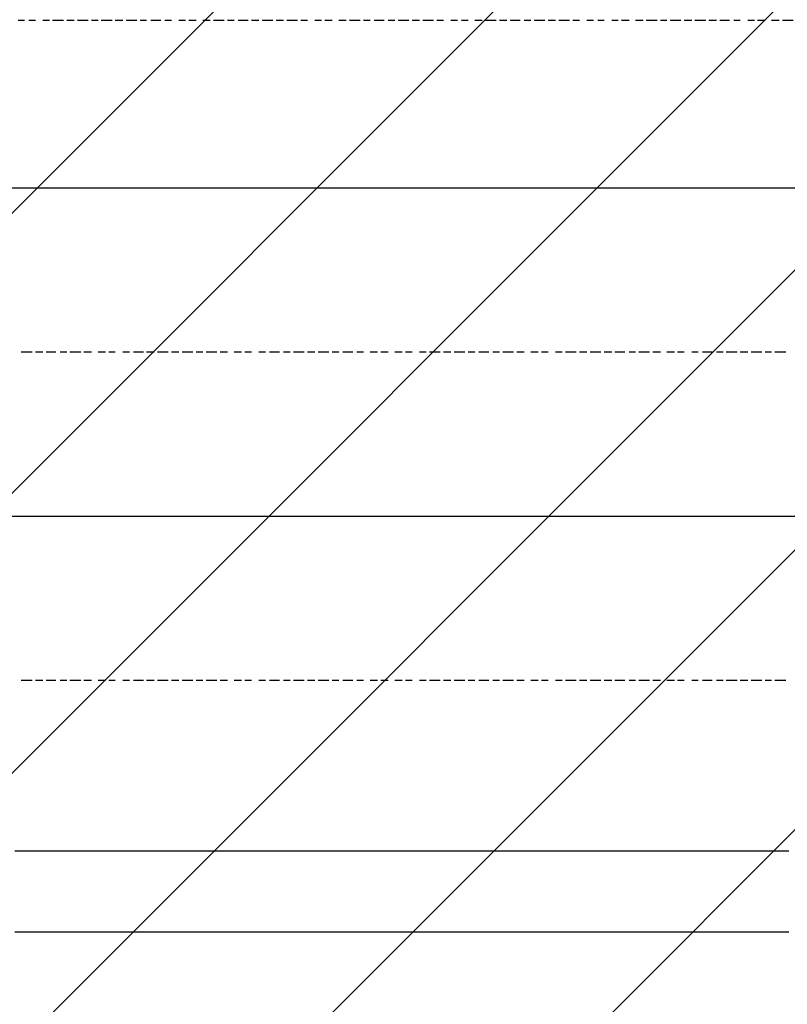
# Model space of a CAD drawing. Extents: x 997 to 109698, y 921 to 94021.
# Tile 518 of 656: x 25066 to 25997, y 45047 to 46240. Entities that reach past the tile are written whole.
import ezdxf

# ---------------------------------------------------------------- set-up
doc = ezdxf.new("R2010")
doc.units = 0
doc.header["$MEASUREMENT"] = 0
doc.layers.add('12', color=7, linetype='CONTINUOUS')
doc.layers.add('28', color=7, linetype='CONTINUOUS')

msp = doc.modelspace()

# ---------------------------------------------------------------- linework, layer by layer
at = {"layer": '12', "color": 1}
for p, q in [((25063.630503, 46239.563401), (25071.630503, 46239.563401)), ((25076.630503, 46239.563401), (25084.630503, 46239.563401)), ((25093.630503, 46239.563401), (25101.630503, 46239.563401)), ((25105.630503, 46239.563401), (25118.630503, 46239.563401)), ((25122.630503, 46239.563401), (25131.630503, 46239.563401)), ((25135.630503, 46239.563401), (25148.630503, 46239.563401)), ((25152.630503, 46239.563401), (25160.630503, 46239.563401)), ((25164.630503, 46239.563401), (25177.630503, 46239.563401)), ((25181.630503, 46239.563401), (25190.630503, 46239.563401)), ((25194.630503, 46239.563401), (25207.630503, 46239.563401)), ((25211.630503, 46239.563401), (25219.630503, 46239.563401)), ((25224.630503, 46239.563401), (25236.630503, 46239.563401)), ((25241.630503, 46239.563401), (25249.630503, 46239.563401)), ((25258.630503, 46239.563401), (25266.630503, 46239.563401)), ((25270.630503, 46239.563401), (25279.630503, 46239.563401)), ((25287.630503, 46239.563401), (25296.630503, 46239.563401)), ((25300.630503, 46239.563401), (25313.630503, 46239.563401)), ((25317.630503, 46239.563401), (25325.630503, 46239.563401)), ((25330.630503, 46239.563401), (25342.630503, 46239.563401)), ((25346.630503, 46239.563401), (25355.630503, 46239.563401)), ((25359.630503, 46239.563401), (25372.630503, 46239.563401)), ((25376.630503, 46239.563401), (25385.630503, 46239.563401)), ((25389.630503, 46239.563401), (25402.630503, 46239.563401)), ((25406.630503, 46239.563401), (25414.630503, 46239.563401)), ((25423.630503, 46239.563401), (25431.630503, 46239.563401)), ((25435.630503, 46239.563401), (25444.630503, 46239.563401)), ((25452.630503, 46239.563401), (25461.630503, 46239.563401)), ((25465.630503, 46239.563401), (25478.630503, 46239.563401)), ((25482.630503, 46239.563401), (25490.630503, 46239.563401)), ((25495.630503, 46239.563401), (25507.630503, 46239.563401)), ((25512.630503, 46239.563401), (25520.630503, 46239.563401)), ((25524.630503, 46239.563401), (25537.630503, 46239.563401)), ((25541.630503, 46239.563401), (25550.630503, 46239.563401)), ((25554.630503, 46239.563401), (25567.630503, 46239.563401)), ((25571.630503, 46239.563401), (25579.630503, 46239.563401)), ((25588.630503, 46239.563401), (25596.630503, 46239.563401)), ((25601.630503, 46239.563401), (25609.630503, 46239.563401)), ((25617.630503, 46239.563401), (25626.630503, 46239.563401)), ((25630.630503, 46239.563401), (25643.630503, 46239.563401)), ((25647.630503, 46239.563401), (25656.630503, 46239.563401)), ((25660.630503, 46239.563401), (25672.630503, 46239.563401)), ((25677.630503, 46239.563401), (25685.630503, 46239.563401)), ((25689.630503, 46239.563401), (25702.630503, 46239.563401)), ((25706.630503, 46239.563401), (25715.630503, 46239.563401)), ((25719.630503, 46239.563401), (25732.630503, 46239.563401)), ((25736.630503, 46239.563401), (25744.630503, 46239.563401)), ((25753.630503, 46239.563401), (25761.630503, 46239.563401)), ((25766.630503, 46239.563401), (25774.630503, 46239.563401)), ((25783.630503, 46239.563401), (25791.630503, 46239.563401)), ((25795.630503, 46239.563401), (25804.630503, 46239.563401)), ((25812.630503, 46239.563401), (25821.630503, 46239.563401)), ((25825.630503, 46239.563401), (25838.630503, 46239.563401)), ((25842.630503, 46239.563401), (25850.630503, 46239.563401)), ((25854.630503, 46239.563401), (25867.630503, 46239.563401)), ((25871.630503, 46239.563401), (25880.630503, 46239.563401)), ((25884.630503, 46239.563401), (25897.630503, 46239.563401)), ((25901.630503, 46239.563401), (25910.630503, 46239.563401)), ((25914.630503, 46239.563401), (25926.630503, 46239.563401)), ((25931.630503, 46239.563401), (25939.630503, 46239.563401)), ((25948.630503, 46239.563401), (25956.630503, 46239.563401)), ((25960.630503, 46239.563401), (25969.630503, 46239.563401)), ((25977.630503, 46239.563401), (25986.630503, 46239.563401)), ((25990.630503, 46239.563401), (26003.630503, 46239.563401)), ((25067.630503, 45837.563401), (25080.630503, 45837.563401)), ((25084.630503, 45837.563401), (25093.630503, 45837.563401)), ((25097.630503, 45837.563401), (25109.630503, 45837.563401)), ((25114.630503, 45837.563401), (25122.630503, 45837.563401)), ((25126.630503, 45837.563401), (25139.630503, 45837.563401)), ((25143.630503, 45837.563401), (25152.630503, 45837.563401)), ((25160.630503, 45837.563401), (25169.630503, 45837.563401)), ((25173.630503, 45837.563401), (25181.630503, 45837.563401)), ((25190.630503, 45837.563401), (25198.630503, 45837.563401)), ((25203.630503, 45837.563401), (25215.630503, 45837.563401)), ((25219.630503, 45837.563401), (25228.630503, 45837.563401)), ((25232.630503, 45837.563401), (25245.630503, 45837.563401)), ((25249.630503, 45837.563401), (25258.630503, 45837.563401)), ((25262.630503, 45837.563401), (25275.630503, 45837.563401)), ((25279.630503, 45837.563401), (25287.630503, 45837.563401)), ((25291.630503, 45837.563401), (25304.630503, 45837.563401)), ((25308.630503, 45837.563401), (25317.630503, 45837.563401)), ((25325.630503, 45837.563401), (25334.630503, 45837.563401)), ((25338.630503, 45837.563401), (25346.630503, 45837.563401)), ((25355.630503, 45837.563401), (25363.630503, 45837.563401)), ((25368.630503, 45837.563401), (25380.630503, 45837.563401)), ((25385.630503, 45837.563401), (25393.630503, 45837.563401)), ((25397.630503, 45837.563401), (25410.630503, 45837.563401)), ((25414.630503, 45837.563401), (25423.630503, 45837.563401)), ((25427.630503, 45837.563401), (25440.630503, 45837.563401)), ((25444.630503, 45837.563401), (25452.630503, 45837.563401)), ((25457.630503, 45837.563401), (25469.630503, 45837.563401)), ((25474.630503, 45837.563401), (25482.630503, 45837.563401)), ((25490.630503, 45837.563401), (25499.630503, 45837.563401)), ((25503.630503, 45837.563401), (25512.630503, 45837.563401)), ((25520.630503, 45837.563401), (25529.630503, 45837.563401)), ((25533.630503, 45837.563401), (25541.630503, 45837.563401)), ((25550.630503, 45837.563401), (25558.630503, 45837.563401)), ((25562.630503, 45837.563401), (25575.630503, 45837.563401)), ((25579.630503, 45837.563401), (25588.630503, 45837.563401)), ((25592.630503, 45837.563401), (25605.630503, 45837.563401)), ((25609.630503, 45837.563401), (25617.630503, 45837.563401)), ((25622.630503, 45837.563401), (25634.630503, 45837.563401)), ((25639.630503, 45837.563401), (25647.630503, 45837.563401)), ((25651.630503, 45837.563401), (25664.630503, 45837.563401)), ((25668.630503, 45837.563401), (25677.630503, 45837.563401)), ((25685.630503, 45837.563401), (25694.630503, 45837.563401)), ((25698.630503, 45837.563401), (25706.630503, 45837.563401)), ((25715.630503, 45837.563401), (25723.630503, 45837.563401)), ((25727.630503, 45837.563401), (25740.630503, 45837.563401)), ((25744.630503, 45837.563401), (25753.630503, 45837.563401)), ((25757.630503, 45837.563401), (25770.630503, 45837.563401)), ((25774.630503, 45837.563401), (25783.630503, 45837.563401)), ((25787.630503, 45837.563401), (25799.630503, 45837.563401)), ((25804.630503, 45837.563401), (25812.630503, 45837.563401)), ((25816.630503, 45837.563401), (25829.630503, 45837.563401)), ((25833.630503, 45837.563401), (25842.630503, 45837.563401)), ((25850.630503, 45837.563401), (25859.630503, 45837.563401)), ((25863.630503, 45837.563401), (25871.630503, 45837.563401)), ((25880.630503, 45837.563401), (25888.630503, 45837.563401)), ((25893.630503, 45837.563401), (25905.630503, 45837.563401)), ((25910.630503, 45837.563401), (25918.630503, 45837.563401)), ((25922.630503, 45837.563401), (25935.630503, 45837.563401)), ((25939.630503, 45837.563401), (25948.630503, 45837.563401)), ((25952.630503, 45837.563401), (25965.630503, 45837.563401)), ((25969.630503, 45837.563401), (25977.630503, 45837.563401)), ((25981.630503, 45837.563401), (25994.630503, 45837.563401)), ((25067.630503, 45439.563401), (25080.630503, 45439.563401)), ((25084.630503, 45439.563401), (25093.630503, 45439.563401)), ((25097.630503, 45439.563401), (25109.630503, 45439.563401)), ((25114.630503, 45439.563401), (25122.630503, 45439.563401)), ((25126.630503, 45439.563401), (25139.630503, 45439.563401)), ((25143.630503, 45439.563401), (25152.630503, 45439.563401)), ((25160.630503, 45439.563401), (25169.630503, 45439.563401)), ((25173.630503, 45439.563401), (25181.630503, 45439.563401)), ((25190.630503, 45439.563401), (25198.630503, 45439.563401)), ((25203.630503, 45439.563401), (25215.630503, 45439.563401)), ((25219.630503, 45439.563401), (25228.630503, 45439.563401)), ((25232.630503, 45439.563401), (25245.630503, 45439.563401)), ((25249.630503, 45439.563401), (25258.630503, 45439.563401)), ((25262.630503, 45439.563401), (25275.630503, 45439.563401)), ((25279.630503, 45439.563401), (25287.630503, 45439.563401)), ((25291.630503, 45439.563401), (25304.630503, 45439.563401)), ((25308.630503, 45439.563401), (25317.630503, 45439.563401)), ((25325.630503, 45439.563401), (25334.630503, 45439.563401)), ((25338.630503, 45439.563401), (25346.630503, 45439.563401)), ((25355.630503, 45439.563401), (25363.630503, 45439.563401)), ((25368.630503, 45439.563401), (25380.630503, 45439.563401)), ((25385.630503, 45439.563401), (25393.630503, 45439.563401)), ((25397.630503, 45439.563401), (25410.630503, 45439.563401)), ((25414.630503, 45439.563401), (25423.630503, 45439.563401)), ((25427.630503, 45439.563401), (25440.630503, 45439.563401)), ((25444.630503, 45439.563401), (25452.630503, 45439.563401)), ((25457.630503, 45439.563401), (25469.630503, 45439.563401)), ((25474.630503, 45439.563401), (25482.630503, 45439.563401)), ((25490.630503, 45439.563401), (25499.630503, 45439.563401)), ((25503.630503, 45439.563401), (25512.630503, 45439.563401)), ((25520.630503, 45439.563401), (25529.630503, 45439.563401)), ((25533.630503, 45439.563401), (25541.630503, 45439.563401)), ((25550.630503, 45439.563401), (25558.630503, 45439.563401)), ((25562.630503, 45439.563401), (25575.630503, 45439.563401)), ((25579.630503, 45439.563401), (25588.630503, 45439.563401)), ((25592.630503, 45439.563401), (25605.630503, 45439.563401)), ((25609.630503, 45439.563401), (25617.630503, 45439.563401)), ((25622.630503, 45439.563401), (25634.630503, 45439.563401)), ((25639.630503, 45439.563401), (25647.630503, 45439.563401)), ((25651.630503, 45439.563401), (25664.630503, 45439.563401)), ((25668.630503, 45439.563401), (25677.630503, 45439.563401)), ((25685.630503, 45439.563401), (25694.630503, 45439.563401)), ((25698.630503, 45439.563401), (25706.630503, 45439.563401)), ((25715.630503, 45439.563401), (25723.630503, 45439.563401)), ((25727.630503, 45439.563401), (25740.630503, 45439.563401)), ((25744.630503, 45439.563401), (25753.630503, 45439.563401)), ((25757.630503, 45439.563401), (25770.630503, 45439.563401)), ((25774.630503, 45439.563401), (25783.630503, 45439.563401)), ((25787.630503, 45439.563401), (25799.630503, 45439.563401)), ((25804.630503, 45439.563401), (25812.630503, 45439.563401)), ((25816.630503, 45439.563401), (25829.630503, 45439.563401)), ((25833.630503, 45439.563401), (25842.630503, 45439.563401)), ((25850.630503, 45439.563401), (25859.630503, 45439.563401)), ((25863.630503, 45439.563401), (25871.630503, 45439.563401)), ((25880.630503, 45439.563401), (25888.630503, 45439.563401)), ((25893.630503, 45439.563401), (25905.630503, 45439.563401)), ((25910.630503, 45439.563401), (25918.630503, 45439.563401)), ((25922.630503, 45439.563401), (25935.630503, 45439.563401)), ((25939.630503, 45439.563401), (25948.630503, 45439.563401)), ((25952.630503, 45439.563401), (25965.630503, 45439.563401)), ((25969.630503, 45439.563401), (25977.630503, 45439.563401)), ((25981.630503, 45439.563401), (25994.630503, 45439.563401))]:
    msp.add_line(p, q, dxfattribs=at)
at = {"layer": '12', "color": 5}
for p, q in [((25054.630503, 46036.563401), (25067.630503, 46036.563401)), ((25067.630503, 46036.563401), (25076.630503, 46036.563401)), ((25076.630503, 46036.563401), (25084.630503, 46036.563401)), ((25084.630503, 46036.563401), (25097.630503, 46036.563401)), ((25097.630503, 46036.563401), (25105.630503, 46036.563401)), ((25105.630503, 46036.563401), (25118.630503, 46036.563401)), ((25118.630503, 46036.563401), (25126.630503, 46036.563401)), ((25126.630503, 46036.563401), (25135.630503, 46036.563401)), ((25135.630503, 46036.563401), (25148.630503, 46036.563401)), ((25148.630503, 46036.563401), (25156.630503, 46036.563401)), ((25156.630503, 46036.563401), (25164.630503, 46036.563401)), ((25164.630503, 46036.563401), (25177.630503, 46036.563401)), ((25177.630503, 46036.563401), (25186.630503, 46036.563401)), ((25186.630503, 46036.563401), (25194.630503, 46036.563401)), ((25194.630503, 46036.563401), (25207.630503, 46036.563401)), ((25207.630503, 46036.563401), (25215.630503, 46036.563401)), ((25215.630503, 46036.563401), (25224.630503, 46036.563401)), ((25224.630503, 46036.563401), (25236.630503, 46036.563401)), ((25236.630503, 46036.563401), (25245.630503, 46036.563401)), ((25245.630503, 46036.563401), (25258.630503, 46036.563401)), ((25258.630503, 46036.563401), (25266.630503, 46036.563401)), ((25266.630503, 46036.563401), (25275.630503, 46036.563401)), ((25275.630503, 46036.563401), (25287.630503, 46036.563401)), ((25287.630503, 46036.563401), (25296.630503, 46036.563401)), ((25296.630503, 46036.563401), (25304.630503, 46036.563401)), ((25304.630503, 46036.563401), (25317.630503, 46036.563401)), ((25317.630503, 46036.563401), (25325.630503, 46036.563401)), ((25325.630503, 46036.563401), (25334.630503, 46036.563401)), ((25334.630503, 46036.563401), (25346.630503, 46036.563401)), ((25346.630503, 46036.563401), (25355.630503, 46036.563401)), ((25355.630503, 46036.563401), (25368.630503, 46036.563401)), ((25368.630503, 46036.563401), (25376.630503, 46036.563401)), ((25376.630503, 46036.563401), (25385.630503, 46036.563401)), ((25385.630503, 46036.563401), (25397.630503, 46036.563401)), ((25397.630503, 46036.563401), (25406.630503, 46036.563401)), ((25406.630503, 46036.563401), (25414.630503, 46036.563401)), ((25414.630503, 46036.563401), (25427.630503, 46036.563401)), ((25427.630503, 46036.563401), (25435.630503, 46036.563401)), ((25435.630503, 46036.563401), (25444.630503, 46036.563401)), ((25444.630503, 46036.563401), (25457.630503, 46036.563401)), ((25457.630503, 46036.563401), (25465.630503, 46036.563401)), ((25465.630503, 46036.563401), (25478.630503, 46036.563401)), ((25478.630503, 46036.563401), (25486.630503, 46036.563401)), ((25486.630503, 46036.563401), (25495.630503, 46036.563401)), ((25495.630503, 46036.563401), (25507.630503, 46036.563401)), ((25507.630503, 46036.563401), (25516.630503, 46036.563401)), ((25516.630503, 46036.563401), (25524.630503, 46036.563401)), ((25524.630503, 46036.563401), (25537.630503, 46036.563401)), ((25537.630503, 46036.563401), (25545.630503, 46036.563401)), ((25545.630503, 46036.563401), (25554.630503, 46036.563401)), ((25554.630503, 46036.563401), (25567.630503, 46036.563401)), ((25567.630503, 46036.563401), (25575.630503, 46036.563401)), ((25575.630503, 46036.563401), (25588.630503, 46036.563401)), ((25588.630503, 46036.563401), (25596.630503, 46036.563401)), ((25596.630503, 46036.563401), (25605.630503, 46036.563401)), ((25605.630503, 46036.563401), (25617.630503, 46036.563401)), ((25617.630503, 46036.563401), (25626.630503, 46036.563401)), ((25626.630503, 46036.563401), (25634.630503, 46036.563401)), ((25634.630503, 46036.563401), (25647.630503, 46036.563401)), ((25647.630503, 46036.563401), (25656.630503, 46036.563401)), ((25656.630503, 46036.563401), (25664.630503, 46036.563401)), ((25664.630503, 46036.563401), (25677.630503, 46036.563401)), ((25677.630503, 46036.563401), (25685.630503, 46036.563401)), ((25685.630503, 46036.563401), (25698.630503, 46036.563401)), ((25698.630503, 46036.563401), (25706.630503, 46036.563401)), ((25706.630503, 46036.563401), (25715.630503, 46036.563401)), ((25715.630503, 46036.563401), (25727.630503, 46036.563401)), ((25727.630503, 46036.563401), (25736.630503, 46036.563401)), ((25736.630503, 46036.563401), (25744.630503, 46036.563401)), ((25744.630503, 46036.563401), (25757.630503, 46036.563401)), ((25757.630503, 46036.563401), (25766.630503, 46036.563401)), ((25766.630503, 46036.563401), (25774.630503, 46036.563401)), ((25774.630503, 46036.563401), (25787.630503, 46036.563401)), ((25787.630503, 46036.563401), (25795.630503, 46036.563401)), ((25795.630503, 46036.563401), (25804.630503, 46036.563401)), ((25804.630503, 46036.563401), (25816.630503, 46036.563401)), ((25816.630503, 46036.563401), (25825.630503, 46036.563401)), ((25825.630503, 46036.563401), (25838.630503, 46036.563401)), ((25838.630503, 46036.563401), (25846.630503, 46036.563401)), ((25846.630503, 46036.563401), (25854.630503, 46036.563401)), ((25854.630503, 46036.563401), (25867.630503, 46036.563401)), ((25867.630503, 46036.563401), (25876.630503, 46036.563401)), ((25876.630503, 46036.563401), (25884.630503, 46036.563401)), ((25884.630503, 46036.563401), (25897.630503, 46036.563401)), ((25897.630503, 46036.563401), (25905.630503, 46036.563401)), ((25905.630503, 46036.563401), (25914.630503, 46036.563401)), ((25914.630503, 46036.563401), (25926.630503, 46036.563401)), ((25926.630503, 46036.563401), (25935.630503, 46036.563401)), ((25935.630503, 46036.563401), (25948.630503, 46036.563401)), ((25948.630503, 46036.563401), (25956.630503, 46036.563401)), ((25956.630503, 46036.563401), (25965.630503, 46036.563401)), ((25965.630503, 46036.563401), (25977.630503, 46036.563401)), ((25977.630503, 46036.563401), (25986.630503, 46036.563401)), ((25986.630503, 46036.563401), (25994.630503, 46036.563401)), ((25994.630503, 46036.563401), (26007.630503, 46036.563401)), ((25054.630503, 45638.563401), (25067.630503, 45638.563401)), ((25067.630503, 45638.563401), (25076.630503, 45638.563401)), ((25076.630503, 45638.563401), (25084.630503, 45638.563401)), ((25084.630503, 45638.563401), (25097.630503, 45638.563401)), ((25097.630503, 45638.563401), (25105.630503, 45638.563401)), ((25105.630503, 45638.563401), (25118.630503, 45638.563401)), ((25118.630503, 45638.563401), (25126.630503, 45638.563401)), ((25126.630503, 45638.563401), (25135.630503, 45638.563401)), ((25135.630503, 45638.563401), (25148.630503, 45638.563401)), ((25148.630503, 45638.563401), (25156.630503, 45638.563401)), ((25156.630503, 45638.563401), (25164.630503, 45638.563401)), ((25164.630503, 45638.563401), (25177.630503, 45638.563401)), ((25177.630503, 45638.563401), (25186.630503, 45638.563401)), ((25186.630503, 45638.563401), (25194.630503, 45638.563401)), ((25194.630503, 45638.563401), (25207.630503, 45638.563401)), ((25207.630503, 45638.563401), (25215.630503, 45638.563401)), ((25215.630503, 45638.563401), (25224.630503, 45638.563401)), ((25224.630503, 45638.563401), (25236.630503, 45638.563401)), ((25236.630503, 45638.563401), (25245.630503, 45638.563401)), ((25245.630503, 45638.563401), (25258.630503, 45638.563401)), ((25258.630503, 45638.563401), (25266.630503, 45638.563401)), ((25266.630503, 45638.563401), (25275.630503, 45638.563401)), ((25275.630503, 45638.563401), (25287.630503, 45638.563401)), ((25287.630503, 45638.563401), (25296.630503, 45638.563401)), ((25296.630503, 45638.563401), (25304.630503, 45638.563401)), ((25304.630503, 45638.563401), (25317.630503, 45638.563401)), ((25317.630503, 45638.563401), (25325.630503, 45638.563401)), ((25325.630503, 45638.563401), (25334.630503, 45638.563401)), ((25334.630503, 45638.563401), (25346.630503, 45638.563401)), ((25346.630503, 45638.563401), (25355.630503, 45638.563401)), ((25355.630503, 45638.563401), (25368.630503, 45638.563401)), ((25368.630503, 45638.563401), (25376.630503, 45638.563401)), ((25376.630503, 45638.563401), (25385.630503, 45638.563401)), ((25385.630503, 45638.563401), (25397.630503, 45638.563401)), ((25397.630503, 45638.563401), (25406.630503, 45638.563401)), ((25406.630503, 45638.563401), (25414.630503, 45638.563401)), ((25414.630503, 45638.563401), (25427.630503, 45638.563401)), ((25427.630503, 45638.563401), (25435.630503, 45638.563401)), ((25435.630503, 45638.563401), (25444.630503, 45638.563401)), ((25444.630503, 45638.563401), (25457.630503, 45638.563401)), ((25457.630503, 45638.563401), (25465.630503, 45638.563401)), ((25465.630503, 45638.563401), (25478.630503, 45638.563401)), ((25478.630503, 45638.563401), (25486.630503, 45638.563401)), ((25486.630503, 45638.563401), (25495.630503, 45638.563401)), ((25495.630503, 45638.563401), (25507.630503, 45638.563401)), ((25507.630503, 45638.563401), (25516.630503, 45638.563401)), ((25516.630503, 45638.563401), (25524.630503, 45638.563401)), ((25524.630503, 45638.563401), (25537.630503, 45638.563401)), ((25537.630503, 45638.563401), (25545.630503, 45638.563401)), ((25545.630503, 45638.563401), (25554.630503, 45638.563401)), ((25554.630503, 45638.563401), (25567.630503, 45638.563401)), ((25567.630503, 45638.563401), (25575.630503, 45638.563401)), ((25575.630503, 45638.563401), (25588.630503, 45638.563401)), ((25588.630503, 45638.563401), (25596.630503, 45638.563401)), ((25596.630503, 45638.563401), (25605.630503, 45638.563401)), ((25605.630503, 45638.563401), (25617.630503, 45638.563401)), ((25617.630503, 45638.563401), (25626.630503, 45638.563401)), ((25626.630503, 45638.563401), (25634.630503, 45638.563401)), ((25634.630503, 45638.563401), (25647.630503, 45638.563401)), ((25647.630503, 45638.563401), (25656.630503, 45638.563401)), ((25656.630503, 45638.563401), (25664.630503, 45638.563401)), ((25664.630503, 45638.563401), (25677.630503, 45638.563401)), ((25677.630503, 45638.563401), (25685.630503, 45638.563401)), ((25685.630503, 45638.563401), (25698.630503, 45638.563401)), ((25698.630503, 45638.563401), (25706.630503, 45638.563401)), ((25706.630503, 45638.563401), (25715.630503, 45638.563401)), ((25715.630503, 45638.563401), (25727.630503, 45638.563401)), ((25727.630503, 45638.563401), (25736.630503, 45638.563401)), ((25736.630503, 45638.563401), (25744.630503, 45638.563401)), ((25744.630503, 45638.563401), (25757.630503, 45638.563401)), ((25757.630503, 45638.563401), (25766.630503, 45638.563401)), ((25766.630503, 45638.563401), (25774.630503, 45638.563401)), ((25774.630503, 45638.563401), (25787.630503, 45638.563401)), ((25787.630503, 45638.563401), (25795.630503, 45638.563401)), ((25795.630503, 45638.563401), (25804.630503, 45638.563401)), ((25804.630503, 45638.563401), (25816.630503, 45638.563401)), ((25816.630503, 45638.563401), (25825.630503, 45638.563401)), ((25825.630503, 45638.563401), (25838.630503, 45638.563401)), ((25838.630503, 45638.563401), (25846.630503, 45638.563401)), ((25846.630503, 45638.563401), (25854.630503, 45638.563401)), ((25854.630503, 45638.563401), (25867.630503, 45638.563401)), ((25867.630503, 45638.563401), (25876.630503, 45638.563401)), ((25876.630503, 45638.563401), (25884.630503, 45638.563401)), ((25884.630503, 45638.563401), (25897.630503, 45638.563401)), ((25897.630503, 45638.563401), (25905.630503, 45638.563401)), ((25905.630503, 45638.563401), (25914.630503, 45638.563401)), ((25914.630503, 45638.563401), (25926.630503, 45638.563401)), ((25926.630503, 45638.563401), (25935.630503, 45638.563401)), ((25935.630503, 45638.563401), (25948.630503, 45638.563401)), ((25948.630503, 45638.563401), (25956.630503, 45638.563401)), ((25956.630503, 45638.563401), (25965.630503, 45638.563401)), ((25965.630503, 45638.563401), (25977.630503, 45638.563401)), ((25977.630503, 45638.563401), (25986.630503, 45638.563401)), ((25986.630503, 45638.563401), (25994.630503, 45638.563401)), ((25994.630503, 45638.563401), (26007.630503, 45638.563401)), ((25059.630503, 45232.563401), (25067.630503, 45232.563401)), ((25067.630503, 45232.563401), (25076.630503, 45232.563401)), ((25076.630503, 45232.563401), (25088.630503, 45232.563401)), ((25088.630503, 45232.563401), (25097.630503, 45232.563401)), ((25097.630503, 45232.563401), (25109.630503, 45232.563401)), ((25109.630503, 45232.563401), (25118.630503, 45232.563401)), ((25118.630503, 45232.563401), (25126.630503, 45232.563401)), ((25126.630503, 45232.563401), (25139.630503, 45232.563401)), ((25139.630503, 45232.563401), (25148.630503, 45232.563401)), ((25148.630503, 45232.563401), (25156.630503, 45232.563401)), ((25156.630503, 45232.563401), (25169.630503, 45232.563401)), ((25169.630503, 45232.563401), (25177.630503, 45232.563401)), ((25177.630503, 45232.563401), (25186.630503, 45232.563401)), ((25186.630503, 45232.563401), (25198.630503, 45232.563401)), ((25198.630503, 45232.563401), (25207.630503, 45232.563401)), ((25207.630503, 45232.563401), (25219.630503, 45232.563401)), ((25219.630503, 45232.563401), (25228.630503, 45232.563401)), ((25228.630503, 45232.563401), (25236.630503, 45232.563401)), ((25236.630503, 45232.563401), (25249.630503, 45232.563401)), ((25249.630503, 45232.563401), (25258.630503, 45232.563401)), ((25258.630503, 45232.563401), (25266.630503, 45232.563401)), ((25266.630503, 45232.563401), (25279.630503, 45232.563401)), ((25279.630503, 45232.563401), (25287.630503, 45232.563401)), ((25287.630503, 45232.563401), (25296.630503, 45232.563401)), ((25296.630503, 45232.563401), (25308.630503, 45232.563401)), ((25308.630503, 45232.563401), (25317.630503, 45232.563401)), ((25317.630503, 45232.563401), (25330.630503, 45232.563401)), ((25330.630503, 45232.563401), (25338.630503, 45232.563401)), ((25338.630503, 45232.563401), (25346.630503, 45232.563401)), ((25346.630503, 45232.563401), (25359.630503, 45232.563401)), ((25359.630503, 45232.563401), (25368.630503, 45232.563401)), ((25368.630503, 45232.563401), (25376.630503, 45232.563401)), ((25376.630503, 45232.563401), (25389.630503, 45232.563401)), ((25389.630503, 45232.563401), (25397.630503, 45232.563401)), ((25397.630503, 45232.563401), (25406.630503, 45232.563401)), ((25406.630503, 45232.563401), (25418.630503, 45232.563401)), ((25418.630503, 45232.563401), (25427.630503, 45232.563401)), ((25427.630503, 45232.563401), (25440.630503, 45232.563401)), ((25440.630503, 45232.563401), (25448.630503, 45232.563401)), ((25448.630503, 45232.563401), (25457.630503, 45232.563401)), ((25457.630503, 45232.563401), (25469.630503, 45232.563401)), ((25469.630503, 45232.563401), (25478.630503, 45232.563401)), ((25478.630503, 45232.563401), (25486.630503, 45232.563401)), ((25486.630503, 45232.563401), (25499.630503, 45232.563401)), ((25499.630503, 45232.563401), (25507.630503, 45232.563401)), ((25507.630503, 45232.563401), (25516.630503, 45232.563401)), ((25516.630503, 45232.563401), (25529.630503, 45232.563401)), ((25529.630503, 45232.563401), (25537.630503, 45232.563401)), ((25537.630503, 45232.563401), (25545.630503, 45232.563401)), ((25545.630503, 45232.563401), (25558.630503, 45232.563401)), ((25558.630503, 45232.563401), (25567.630503, 45232.563401)), ((25567.630503, 45232.563401), (25579.630503, 45232.563401)), ((25579.630503, 45232.563401), (25588.630503, 45232.563401)), ((25588.630503, 45232.563401), (25596.630503, 45232.563401)), ((25596.630503, 45232.563401), (25609.630503, 45232.563401)), ((25609.630503, 45232.563401), (25617.630503, 45232.563401)), ((25617.630503, 45232.563401), (25626.630503, 45232.563401)), ((25626.630503, 45232.563401), (25639.630503, 45232.563401)), ((25639.630503, 45232.563401), (25647.630503, 45232.563401)), ((25647.630503, 45232.563401), (25656.630503, 45232.563401)), ((25656.630503, 45232.563401), (25668.630503, 45232.563401)), ((25668.630503, 45232.563401), (25677.630503, 45232.563401)), ((25677.630503, 45232.563401), (25689.630503, 45232.563401)), ((25689.630503, 45232.563401), (25698.630503, 45232.563401)), ((25698.630503, 45232.563401), (25706.630503, 45232.563401)), ((25706.630503, 45232.563401), (25719.630503, 45232.563401)), ((25719.630503, 45232.563401), (25727.630503, 45232.563401)), ((25727.630503, 45232.563401), (25736.630503, 45232.563401)), ((25736.630503, 45232.563401), (25749.630503, 45232.563401)), ((25749.630503, 45232.563401), (25757.630503, 45232.563401)), ((25757.630503, 45232.563401), (25766.630503, 45232.563401)), ((25766.630503, 45232.563401), (25778.630503, 45232.563401)), ((25778.630503, 45232.563401), (25787.630503, 45232.563401)), ((25787.630503, 45232.563401), (25799.630503, 45232.563401)), ((25799.630503, 45232.563401), (25808.630503, 45232.563401)), ((25808.630503, 45232.563401), (25816.630503, 45232.563401)), ((25816.630503, 45232.563401), (25829.630503, 45232.563401)), ((25829.630503, 45232.563401), (25838.630503, 45232.563401)), ((25838.630503, 45232.563401), (25846.630503, 45232.563401)), ((25846.630503, 45232.563401), (25859.630503, 45232.563401)), ((25859.630503, 45232.563401), (25867.630503, 45232.563401)), ((25867.630503, 45232.563401), (25876.630503, 45232.563401)), ((25876.630503, 45232.563401), (25888.630503, 45232.563401)), ((25888.630503, 45232.563401), (25897.630503, 45232.563401)), ((25897.630503, 45232.563401), (25910.630503, 45232.563401)), ((25910.630503, 45232.563401), (25918.630503, 45232.563401)), ((25918.630503, 45232.563401), (25926.630503, 45232.563401)), ((25926.630503, 45232.563401), (25939.630503, 45232.563401)), ((25939.630503, 45232.563401), (25948.630503, 45232.563401)), ((25948.630503, 45232.563401), (25956.630503, 45232.563401)), ((25956.630503, 45232.563401), (25969.630503, 45232.563401)), ((25969.630503, 45232.563401), (25977.630503, 45232.563401)), ((25977.630503, 45232.563401), (25986.630503, 45232.563401)), ((25986.630503, 45232.563401), (25998.630503, 45232.563401))]:
    msp.add_line(p, q, dxfattribs=at)
at = {"layer": '12', "color": 44}
for p, q in [((25059.630503, 45134.563401), (25067.630503, 45134.563401)), ((25067.630503, 45134.563401), (25076.630503, 45134.563401)), ((25076.630503, 45134.563401), (25088.630503, 45134.563401)), ((25088.630503, 45134.563401), (25097.630503, 45134.563401)), ((25097.630503, 45134.563401), (25109.630503, 45134.563401)), ((25109.630503, 45134.563401), (25118.630503, 45134.563401)), ((25118.630503, 45134.563401), (25126.630503, 45134.563401)), ((25126.630503, 45134.563401), (25139.630503, 45134.563401)), ((25139.630503, 45134.563401), (25148.630503, 45134.563401)), ((25148.630503, 45134.563401), (25156.630503, 45134.563401)), ((25156.630503, 45134.563401), (25169.630503, 45134.563401)), ((25169.630503, 45134.563401), (25177.630503, 45134.563401)), ((25177.630503, 45134.563401), (25186.630503, 45134.563401)), ((25186.630503, 45134.563401), (25198.630503, 45134.563401)), ((25198.630503, 45134.563401), (25207.630503, 45134.563401)), ((25207.630503, 45134.563401), (25219.630503, 45134.563401)), ((25219.630503, 45134.563401), (25228.630503, 45134.563401)), ((25228.630503, 45134.563401), (25236.630503, 45134.563401)), ((25236.630503, 45134.563401), (25249.630503, 45134.563401)), ((25249.630503, 45134.563401), (25258.630503, 45134.563401)), ((25258.630503, 45134.563401), (25266.630503, 45134.563401)), ((25266.630503, 45134.563401), (25279.630503, 45134.563401)), ((25279.630503, 45134.563401), (25287.630503, 45134.563401)), ((25287.630503, 45134.563401), (25296.630503, 45134.563401)), ((25296.630503, 45134.563401), (25308.630503, 45134.563401)), ((25308.630503, 45134.563401), (25317.630503, 45134.563401)), ((25317.630503, 45134.563401), (25330.630503, 45134.563401)), ((25330.630503, 45134.563401), (25338.630503, 45134.563401)), ((25338.630503, 45134.563401), (25346.630503, 45134.563401)), ((25346.630503, 45134.563401), (25359.630503, 45134.563401)), ((25359.630503, 45134.563401), (25368.630503, 45134.563401)), ((25368.630503, 45134.563401), (25376.630503, 45134.563401)), ((25376.630503, 45134.563401), (25389.630503, 45134.563401)), ((25389.630503, 45134.563401), (25397.630503, 45134.563401)), ((25397.630503, 45134.563401), (25406.630503, 45134.563401)), ((25406.630503, 45134.563401), (25418.630503, 45134.563401)), ((25418.630503, 45134.563401), (25427.630503, 45134.563401)), ((25427.630503, 45134.563401), (25440.630503, 45134.563401)), ((25440.630503, 45134.563401), (25448.630503, 45134.563401)), ((25448.630503, 45134.563401), (25457.630503, 45134.563401)), ((25457.630503, 45134.563401), (25469.630503, 45134.563401)), ((25469.630503, 45134.563401), (25478.630503, 45134.563401)), ((25478.630503, 45134.563401), (25486.630503, 45134.563401)), ((25486.630503, 45134.563401), (25499.630503, 45134.563401)), ((25499.630503, 45134.563401), (25507.630503, 45134.563401)), ((25507.630503, 45134.563401), (25516.630503, 45134.563401)), ((25516.630503, 45134.563401), (25529.630503, 45134.563401)), ((25529.630503, 45134.563401), (25537.630503, 45134.563401)), ((25537.630503, 45134.563401), (25545.630503, 45134.563401)), ((25545.630503, 45134.563401), (25558.630503, 45134.563401)), ((25558.630503, 45134.563401), (25567.630503, 45134.563401)), ((25567.630503, 45134.563401), (25579.630503, 45134.563401)), ((25579.630503, 45134.563401), (25588.630503, 45134.563401)), ((25588.630503, 45134.563401), (25596.630503, 45134.563401)), ((25596.630503, 45134.563401), (25609.630503, 45134.563401)), ((25609.630503, 45134.563401), (25617.630503, 45134.563401)), ((25617.630503, 45134.563401), (25626.630503, 45134.563401)), ((25626.630503, 45134.563401), (25639.630503, 45134.563401)), ((25639.630503, 45134.563401), (25647.630503, 45134.563401)), ((25647.630503, 45134.563401), (25656.630503, 45134.563401)), ((25656.630503, 45134.563401), (25668.630503, 45134.563401)), ((25668.630503, 45134.563401), (25677.630503, 45134.563401)), ((25677.630503, 45134.563401), (25689.630503, 45134.563401)), ((25689.630503, 45134.563401), (25698.630503, 45134.563401)), ((25698.630503, 45134.563401), (25706.630503, 45134.563401)), ((25706.630503, 45134.563401), (25719.630503, 45134.563401)), ((25719.630503, 45134.563401), (25727.630503, 45134.563401)), ((25727.630503, 45134.563401), (25736.630503, 45134.563401)), ((25736.630503, 45134.563401), (25749.630503, 45134.563401)), ((25749.630503, 45134.563401), (25757.630503, 45134.563401)), ((25757.630503, 45134.563401), (25766.630503, 45134.563401)), ((25766.630503, 45134.563401), (25778.630503, 45134.563401)), ((25778.630503, 45134.563401), (25787.630503, 45134.563401)), ((25787.630503, 45134.563401), (25799.630503, 45134.563401)), ((25799.630503, 45134.563401), (25808.630503, 45134.563401)), ((25808.630503, 45134.563401), (25816.630503, 45134.563401)), ((25816.630503, 45134.563401), (25829.630503, 45134.563401)), ((25829.630503, 45134.563401), (25838.630503, 45134.563401)), ((25838.630503, 45134.563401), (25846.630503, 45134.563401)), ((25846.630503, 45134.563401), (25859.630503, 45134.563401)), ((25859.630503, 45134.563401), (25867.630503, 45134.563401)), ((25867.630503, 45134.563401), (25876.630503, 45134.563401)), ((25876.630503, 45134.563401), (25888.630503, 45134.563401)), ((25888.630503, 45134.563401), (25897.630503, 45134.563401)), ((25897.630503, 45134.563401), (25910.630503, 45134.563401)), ((25910.630503, 45134.563401), (25918.630503, 45134.563401)), ((25918.630503, 45134.563401), (25926.630503, 45134.563401)), ((25926.630503, 45134.563401), (25939.630503, 45134.563401)), ((25939.630503, 45134.563401), (25948.630503, 45134.563401)), ((25948.630503, 45134.563401), (25956.630503, 45134.563401)), ((25956.630503, 45134.563401), (25969.630503, 45134.563401)), ((25969.630503, 45134.563401), (25977.630503, 45134.563401)), ((25977.630503, 45134.563401), (25986.630503, 45134.563401)), ((25986.630503, 45134.563401), (25998.630503, 45134.563401))]:
    msp.add_line(p, q, dxfattribs=at)
at = {"layer": '28', "color": 2}
for p, q in [((36822.636205, 57772.096065), (14872.636205, 35822.096065)), ((14872.636205, 35482.68481), (36822.636205, 57432.68481)), ((15100.315887, 35370.953237), (36822.636205, 57093.273555)), ((15439.727142, 35370.953237), (36822.636205, 56753.8623)), ((15779.138397, 35370.953237), (36822.636205, 56414.451046)), ((16118.549652, 35370.953237), (36822.636205, 56075.039791))]:
    msp.add_line(p, q, dxfattribs=at)

doc.saveas('drawing.dxf')
